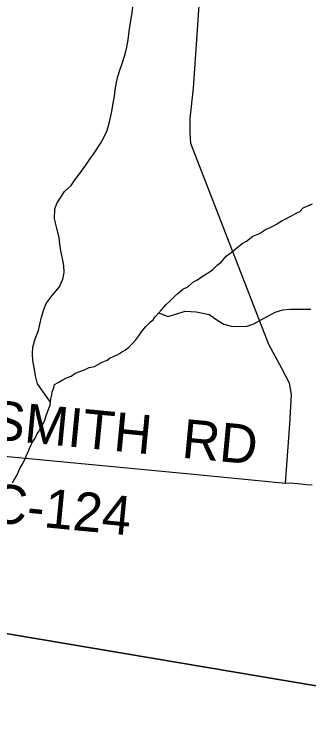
# Model space of a CAD drawing. Extents: x 1310247 to 1552180, y 377264 to 706493.
# Drawn here: x 1414286 to 1416553, y 496050 to 501626 of the extents above; entities that cross this region are included whole.
import ezdxf

# ---------------------------------------------------------------- set-up
doc = ezdxf.new("R2010")
doc.units = 0
for name, color, linetype in [('GM_X_County_Road', 7, 'Continuous'), ('GM_X_County_Road_Text', 7, 'Continuous'), ('GM_X_Minor_River', 7, 'Continuous'), ('GM_X_Section', 7, 'Continuous')]:
    doc.layers.add(name, color=color, linetype=linetype)

msp = doc.modelspace()

# ---------------------------------------------------------------- linework, layer by layer
at = {"layer": 'GM_X_County_Road'}
for points in [[(1416374.7, 498013.1), (1416409.8, 498466.1), (1416422.9, 498695.6), (1416406.6, 498783.5), (1416345.5, 498901.5), (1416247.5, 499081.5), (1415646, 500629.8), (1415640.6, 500714), (1415641.5, 500825), (1415665.7, 501056.9), (1415709.6, 501695.5), (1415749, 502091.3)], [(1413909.7, 498247.7), (1415640.4, 498083)], [(1415640.4, 498083), (1416374.7, 498013.1)], [(1416581.4, 497996.5), (1416531.4, 497999), (1416511, 498001.9), (1416494.7, 498003.7), (1416468.6, 498006.2), (1416440.7, 498008.7), (1416374.7, 498013.1)]]:
    msp.add_lwpolyline(points, dxfattribs=at)
at = {"layer": 'GM_X_Minor_River'}
for points in [[(1414563.4, 498636.2), (1414462.7, 498777.6), (1414448.4, 498838.3), (1414441.9, 498888.6), (1414427.8, 498957.3), (1414425.4, 499009.5), (1414428.8, 499059.6), (1414444.8, 499125.4), (1414470.8, 499188.8), (1414482.2, 499236.6), (1414495.9, 499292.4), (1414511.7, 499352.1), (1414531.1, 499397.7), (1414577.1, 499458.5), (1414633.3, 499527), (1414659, 499584.4), (1414670.6, 499636.3), (1414668.2, 499690.5), (1414657.7, 499743), (1414643.4, 499803.7), (1414637, 499858.1), (1414630.3, 499904.4), (1414610.7, 499987.3), (1414594.5, 500050), (1414596.8, 500128.2), (1414616.2, 500173.8), (1414670.9, 500260.4), (1414722.5, 500307), (1414754, 500354.2), (1414795.7, 500407.1), (1414835.5, 500464.1), (1414867, 500511.3), (1414900.4, 500556.5), (1414948.8, 500631.3), (1414978.4, 500682.5), (1415001.9, 500730), (1415017.9, 500797.8), (1415036.3, 500877.5), (1415045.7, 500925.3), (1415057.9, 500997.2), (1415063.3, 501045.2), (1415073, 501101.1), (1415082.4, 501147), (1415097.9, 501196.7), (1415115.5, 501248.3), (1415139.7, 501319.9), (1415153.3, 501373.6), (1415163, 501431.5), (1415171, 501497.5), (1415180.9, 501563.4), (1415190.7, 501623.4), (1415200.9, 501697.3)], [(1414271.2, 498013.8), (1414289.8, 498045.5), (1414306.4, 498077.3), (1414321, 498107.1), (1414331.4, 498129), (1414350.1, 498162.7), (1414364.7, 498192.5), (1414373, 498210.5), (1414379.4, 498228.4), (1414389.7, 498248.3), (1414402.3, 498278.1), (1414412.8, 498302), (1414425.3, 498327.8), (1414445.9, 498359.5), (1414462.5, 498391.3), (1414474.9, 498409.1), (1414491.6, 498445), (1414512.3, 498480.7), (1414520.6, 498498.6), (1414531.3, 498532.5), (1414539.8, 498558.4), (1414554.6, 498596.3), (1414560.9, 498614.2), (1414563.4, 498636.2), (1414567.9, 498662.2), (1414574.5, 498694.2), (1414576.9, 498712.3), (1414589.6, 498750.1), (1414596.1, 498772.1), (1414624.3, 498787.6), (1414654.6, 498805), (1414687, 498824.5), (1414723.2, 498837.8), (1414755.6, 498859.2), (1414826, 498885.8), (1414862.3, 498903.1), (1414902.4, 498912.3), (1414922.5, 498922), (1414962.9, 498945.2), (1415001.2, 498960.5), (1415023.5, 498978.1), (1415055.7, 498991.5), (1415077.9, 499001.1), (1415096.1, 499012.8), (1415118.3, 499026.3), (1415138.5, 499038), (1415168.9, 499059.4), (1415191.3, 499083.1), (1415222, 499116.6), (1415238.4, 499138.3), (1415250.7, 499156.1), (1415265.1, 499177.9), (1415297.9, 499219.4), (1415334.6, 499254.8), (1415354.9, 499272.4), (1415369.3, 499292.2), (1415399.9, 499325.7), (1415420.3, 499349.4), (1415438.7, 499369.1), (1415455.1, 499390.8), (1415483.6, 499416.4), (1415520.3, 499451.8), (1415546.7, 499473.3), (1415585.3, 499506.6), (1415623.6, 499525.9), (1415666.3, 499565.2), (1415698.5, 499578.6), (1415729, 499604), (1415753.2, 499617.6), (1415793.7, 499644.9), (1415816, 499660.5), (1415848.6, 499694), (1415879, 499715.4), (1415917.9, 499762.8), (1415956.4, 499790.1), (1416041.6, 499860.6), (1416073.9, 499878), (1416124.6, 499917.1), (1416174.9, 499936.2), (1416221.5, 499967.3), (1416257.7, 499982.6), (1416288, 499998.1), (1416310.2, 500011.7), (1416328.4, 500023.4), (1416348.7, 500037), (1416372.9, 500048.5), (1416417.3, 500071.7), (1416445.5, 500085.2), (1416463.7, 500096.9), (1416483.8, 500104.5), (1416512.4, 500136), (1416582.9, 500164.7)], [(1415399.9, 499325.7), (1415469.4, 499296.8), (1415538.3, 499318.8), (1415601, 499336.9), (1415687.2, 499332.3), (1415739.1, 499322.7), (1415787, 499313.2), (1415853.8, 499267), (1415901.1, 499237.5), (1415956.9, 499223.7), (1416015, 499219.9), (1416081.3, 499221.9), (1416132, 499240.4), (1416195.3, 499276.6), (1416244.2, 499303.2), (1416295.2, 499329.8), (1416353.9, 499348.1), (1416414.3, 499354.2), (1416476.5, 499352.3), (1416522.7, 499353), (1416570.8, 499353.5)]]:
    msp.add_lwpolyline(points, dxfattribs=at)
at = {"layer": 'GM_X_Section'}
for points in [[(1419420.1, 501499.9), (1419004.7, 496044.9), (1413821.6, 496918.4), (1414234.1, 502333.5)], [(1419004.7, 496044.9), (1418523.1, 490671.4), (1413332.7, 491482.9), (1413821.6, 496918.4)]]:
    msp.add_lwpolyline(points, close=True, dxfattribs=at)

# ---------------------------------------------------------------- texts
at = {"layer": 'GM_X_County_Road_Text'}
for s, rotation, p in [('SMITH', 354.4655, (1414088.9, 498354.4)), ('RD', 354.6307, (1415569.2, 498208.9)), ('C-124', 354.4812, (1414084.6, 497713.7))]:
    msp.add_text(s, height=300, rotation=rotation, dxfattribs=at).set_placement(p)

doc.saveas('drawing.dxf')
